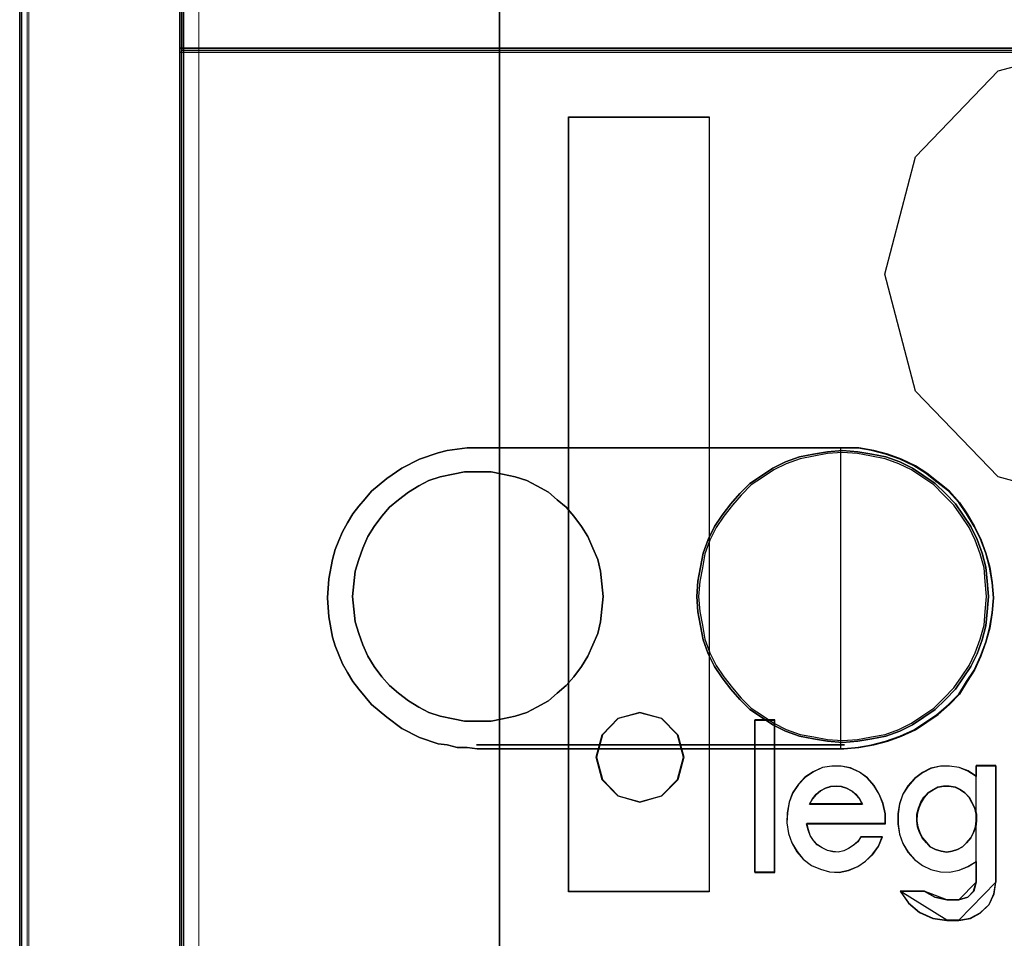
# Model space of a CAD drawing. Header units: millimetres. Extents: x -1290 to 1795, y -4192 to -1311.
# Tile 935 of 1056: x 1427.56 to 1431.87, y -2195.69 to -2191.67. Entities that reach past the tile are written whole.
import ezdxf

# ---------------------------------------------------------------- set-up
doc = ezdxf.new("R2010")
doc.units = ezdxf.units.MM
doc.layers.add('30', color=7, linetype='Continuous')
doc.layers.add('45', color=7, linetype='Continuous')
doc.layers.add('Aparatura', color=7, linetype='Continuous', lineweight=13)

# ---------------------------------------------------------------- blocks, each defined once
blk = doc.blocks.new('*U264')
at = {"layer": '45', "color": 255}
for points in [[(468.423559, -82.683321), (495.446583, -82.683321), (495.446583, -167.656481), (468.423559, -167.656481), (468.423559, -82.683321)], [(469.936375, -114.124073), (473.017509, -114.124073), (473.017509, -131.095004), (469.936375, -131.095004), (469.936375, -114.124073)], [(470.674856, -127.657583), (470.545083, -128.148636), (470.674856, -128.63969), (471.022649, -128.997304), (471.500216, -129.130743), (471.972592, -128.997304), (472.325576, -128.63969), (472.455349, -128.148636), (472.325576, -127.657583), (471.972592, -127.299969), (471.500216, -127.171868), (471.022649, -127.299969), (470.674856, -127.657583)]]:
    blk.add_lwpolyline(points, close=True, dxfattribs=at)
at = {"layer": '45', "color": 159}
blk.add_lwpolyline([(468.423559, -82.683321), (495.446583, -82.683321), (495.446583, -167.656481), (468.423559, -167.656481), (468.423559, -82.683321)], close=True, dxfattribs=at)
at = {"layer": '45', "color": 7}
for points in [[(468.42893, -82.688708), (495.443002, -82.688708), (495.443002, -167.651094), (468.42893, -167.651094), (468.42893, -82.688708)], [(470.674856, -127.657583), (470.545083, -128.148636), (470.674856, -128.63969), (471.022649, -128.997304), (471.500216, -129.130743), (471.972592, -128.997304), (472.325576, -128.63969), (472.455349, -128.148636), (472.325576, -127.657583), (471.972592, -127.299969), (471.500216, -127.171868), (471.022649, -127.299969), (470.674856, -127.657583)], [(470.679619, -127.659393), (470.550454, -128.148646), (470.679619, -128.637899), (471.025782, -128.994203), (471.501111, -129.127152), (471.971273, -128.994203), (472.322603, -128.637899), (472.451769, -128.148646), (472.322603, -127.659393), (471.971273, -127.30309), (471.501111, -127.175459), (471.025782, -127.30309), (470.679619, -127.659393)], [(474.453342, -130.671269), (474.453342, -127.331666), (474.014714, -127.331666), (474.014714, -130.671269), (474.453342, -130.671269)], [(474.018295, -127.335257), (474.018295, -130.665883), (474.018295, -127.335257)], [(474.018295, -127.335257), (474.449761, -127.335257), (474.018295, -127.335257)], [(474.449761, -130.665883), (474.449761, -127.335257), (474.018295, -127.335257), (474.018295, -130.665883), (474.449761, -130.665883)], [(474.449761, -130.665883), (474.449761, -127.335257), (474.018295, -127.335257), (474.018295, -130.665883), (474.449761, -130.665883)], [(474.449761, -130.665883), (474.449761, -127.335257), (474.018295, -127.335257), (474.018295, -130.665883), (474.449761, -130.665883)], [(474.449761, -127.335257), (474.018295, -127.335257), (474.018295, -130.665883), (474.449761, -130.665883), (474.449761, -127.335257)], [(474.449761, -127.335257), (474.018295, -127.335257), (474.018295, -130.665883), (474.449761, -130.665883), (474.449761, -127.335257)], [(474.449761, -127.335257), (474.018295, -127.335257), (474.018295, -130.665883), (474.449761, -130.665883), (474.449761, -127.335257)], [(474.449761, -130.665883), (474.449761, -127.335257), (474.018295, -127.335257), (474.018295, -130.665883), (474.449761, -130.665883)], [(474.447971, -127.335257), (474.447971, -130.665883), (474.447971, -127.335257)], [(474.768381, -129.135353), (474.726891, -129.364674), (474.716518, -129.588661), (474.752822, -129.817982), (474.825431, -130.025971), (474.939531, -130.217961), (475.074375, -130.383285), (475.255897, -130.521944), (475.452978, -130.60194), (475.655245, -130.660603), (475.867884, -130.671269), (476.070151, -130.628605), (476.272418, -130.543276), (476.443567, -130.425949), (476.599157, -130.276624), (476.728816, -130.100634), (476.811797, -129.892645), (476.339841, -129.892645), (476.272418, -129.999306), (476.173878, -130.084635), (476.070151, -130.148631), (475.966425, -130.201962), (475.841953, -130.228627), (475.722667, -130.217961), (475.608568, -130.191295), (475.494468, -130.132632), (475.385555, -130.068635), (475.302574, -129.972641), (475.229965, -129.86598), (475.188475, -129.737987), (475.15217, -129.604661), (476.879219, -129.604661), (476.879219, -129.386006), (476.827356, -129.162018), (476.744375, -128.954029), (476.630275, -128.767373), (476.485058, -128.602048), (476.308723, -128.474055), (476.116828, -128.383393), (475.909375, -128.340729), (475.701922, -128.340729), (475.499655, -128.372727), (475.297388, -128.468722), (475.115866, -128.586049), (474.970649, -128.740707), (474.846176, -128.927364), (474.768381, -129.135353)], [(476.741241, -128.955258), (476.627519, -128.76932), (476.482783, -128.604632), (476.307031, -128.477132), (476.115772, -128.38682), (475.909006, -128.34432), (475.702239, -128.34432), (475.500642, -128.376195), (475.299045, -128.47182), (475.118124, -128.588695), (474.973388, -128.742758), (474.849328, -128.928695), (474.77179, -129.135883), (474.730437, -129.36432), (474.720099, -129.587445), (474.756283, -129.815883), (474.828651, -130.02307), (474.942373, -130.21432), (475.076771, -130.379008), (475.257691, -130.517133), (475.45412, -130.596821), (475.655717, -130.655258), (475.867652, -130.665883), (476.06925, -130.623383), (476.270847, -130.538383), (476.441429, -130.421508), (476.596504, -130.272758), (476.725733, -130.097445), (476.80844, -129.890258), (476.338046, -129.890258), (476.270847, -129.996508), (476.172633, -130.081508), (476.06925, -130.145258), (475.965867, -130.198383), (475.841807, -130.224945), (475.722916, -130.21432), (475.609194, -130.187758), (475.490304, -130.12932), (475.386921, -130.06557), (475.304214, -129.969945), (475.231846, -129.863695), (475.190492, -129.736195), (475.154308, -129.603383), (476.875639, -129.603383), (476.875639, -129.38557), (476.823947, -129.162445), (476.741241, -128.955258)], [(476.741241, -128.955258), (476.627519, -128.76932), (476.482783, -128.604632), (476.307031, -128.477132), (476.115772, -128.38682), (475.909006, -128.34432), (475.702239, -128.34432), (475.500642, -128.376195), (475.299045, -128.47182), (475.118124, -128.588695), (474.973388, -128.742758), (474.849328, -128.928695), (474.77179, -129.135883), (474.730437, -129.36432), (474.720099, -129.587445), (474.756283, -129.815883), (474.828651, -130.02307), (474.942373, -130.21432), (475.076771, -130.379008), (475.257691, -130.517133), (475.45412, -130.596821), (475.655717, -130.655258), (475.867652, -130.665883), (476.06925, -130.623383), (476.270847, -130.538383), (476.441429, -130.421508), (476.596504, -130.272758), (476.725733, -130.097445), (476.80844, -129.890258), (476.338046, -129.890258), (476.270847, -129.996508), (476.172633, -130.081508), (476.06925, -130.145258), (475.965867, -130.198383), (475.841807, -130.224945), (475.722916, -130.21432), (475.609194, -130.187758), (475.490304, -130.12932), (475.386921, -130.06557), (475.304214, -129.969945), (475.231846, -129.863695), (475.190492, -129.736195), (475.154308, -129.603383), (476.875639, -129.603383), (476.875639, -129.38557), (476.823947, -129.162445), (476.741241, -128.955258)], [(475.702239, -128.34432), (475.500642, -128.376195), (475.299045, -128.47182), (475.118124, -128.588695), (474.973388, -128.742758), (474.849328, -128.928695), (474.77179, -129.135883), (474.730437, -129.36432), (474.720099, -129.587445), (474.756283, -129.815883), (474.828651, -130.02307), (474.942373, -130.21432), (475.076771, -130.379008), (475.257691, -130.517133), (475.45412, -130.596821), (475.655717, -130.655258), (475.867652, -130.665883), (476.06925, -130.623383), (476.270847, -130.538383), (476.441429, -130.421508), (476.596504, -130.272758), (476.725733, -130.097445), (476.80844, -129.890258), (476.338046, -129.890258), (476.270847, -129.996508), (476.172633, -130.081508), (476.06925, -130.145258), (475.965867, -130.198383), (475.841807, -130.224945), (475.722916, -130.21432), (475.609194, -130.187758), (475.490304, -130.12932), (475.386921, -130.06557), (475.304214, -129.969945), (475.231846, -129.863695), (475.190492, -129.736195), (475.154308, -129.603383), (476.875639, -129.603383), (476.875639, -129.38557), (476.823947, -129.162445), (476.741241, -128.955258), (476.627519, -128.76932), (476.482783, -128.604632), (476.307031, -128.477132), (476.115772, -128.38682), (475.909006, -128.34432), (475.702239, -128.34432)], [(475.702239, -128.34432), (475.500642, -128.376195), (475.299045, -128.47182), (475.118124, -128.588695), (474.973388, -128.742758), (474.849328, -128.928695), (474.77179, -129.135883), (474.730437, -129.36432), (474.720099, -129.587445), (474.756283, -129.815883), (474.828651, -130.02307), (474.942373, -130.21432), (475.076771, -130.379008), (475.257691, -130.517133), (475.45412, -130.596821), (475.655717, -130.655258), (475.867652, -130.665883), (476.06925, -130.623383), (476.270847, -130.538383), (476.441429, -130.421508), (476.596504, -130.272758), (476.725733, -130.097445), (476.80844, -129.890258), (476.338046, -129.890258), (476.270847, -129.996508), (476.172633, -130.081508), (476.06925, -130.145258), (475.965867, -130.198383), (475.841807, -130.224945), (475.722916, -130.21432), (475.609194, -130.187758), (475.490304, -130.12932), (475.386921, -130.06557), (475.304214, -129.969945), (475.231846, -129.863695), (475.190492, -129.736195), (475.154308, -129.603383), (476.875639, -129.603383), (476.875639, -129.38557), (476.823947, -129.162445), (476.741241, -128.955258), (476.627519, -128.76932), (476.482783, -128.604632), (476.307031, -128.477132), (476.115772, -128.38682), (475.909006, -128.34432), (475.702239, -128.34432)], [(477.516087, -128.617476), (477.370908, -128.77721), (477.256838, -128.958241), (477.184248, -129.171219), (477.153138, -129.384197), (477.153138, -129.613148), (477.184248, -129.83145), (477.256838, -130.039103), (477.370908, -130.230784), (477.516087, -130.390517), (477.687192, -130.518304), (477.873852, -130.608819), (478.086437, -130.656739), (478.283467, -130.667388), (478.496052, -130.624793), (478.687897, -130.539601), (478.869372, -130.433113), (478.869372, -130.885691), (478.812337, -131.082695), (478.682712, -131.215806), (478.485682, -131.274375), (478.226432, -131.274375), (477.956812, -131.215806), (477.728672, -131.082695), (477.199803, -131.082695), (477.381278, -131.343593), (477.624972, -131.545922), (477.915332, -131.679033), (478.226432, -131.721629), (478.485682, -131.721629), (478.739747, -131.679033), (478.957516, -131.561895), (479.154546, -131.37554), (479.258246, -131.141264), (479.299726, -130.885691), (479.299726, -128.329956), (478.869372, -128.329956), (478.869372, -128.564232), (478.687897, -128.447094), (478.496052, -128.372552), (478.283467, -128.340605), (478.086437, -128.340605), (477.873852, -128.388525), (477.687192, -128.484365), (477.516087, -128.617476)], [(479.296146, -130.88387), (479.296146, -128.333547), (478.867227, -128.333547), (478.867227, -128.567327), (478.686357, -128.450437), (478.495152, -128.376052), (478.283277, -128.344173), (478.086904, -128.344173), (477.875028, -128.391992), (477.688991, -128.487629), (477.518457, -128.620458), (477.373762, -128.779853), (477.260072, -128.960501), (477.187725, -129.173028), (477.156718, -129.385555), (477.156718, -129.614022), (477.187725, -129.831862), (477.260072, -130.039075), (477.373762, -130.230349), (477.518457, -130.389745), (477.688991, -130.517261), (477.875028, -130.607585), (478.086904, -130.655403), (478.283277, -130.66603), (478.495152, -130.623524), (478.686357, -130.538513), (478.867227, -130.43225), (478.867227, -130.88387), (478.810382, -131.080457), (478.681189, -131.213286), (478.484817, -131.271731), (478.226432, -131.271731), (477.957712, -131.213286), (477.730333, -131.080457), (477.203228, -131.080457), (477.384097, -131.340802), (477.626979, -131.542703), (477.91637, -131.675532), (478.226432, -131.718038), (478.484817, -131.718038), (478.738034, -131.675532), (478.955077, -131.558643), (479.15145, -131.372681), (479.254804, -131.138902), (479.296146, -130.88387)], [(479.296146, -130.88387), (479.296146, -128.333547), (478.867227, -128.333547), (478.867227, -128.567327), (478.686357, -128.450437), (478.495152, -128.376052), (478.283277, -128.344173), (478.086904, -128.344173), (477.875028, -128.391992), (477.688991, -128.487629), (477.518457, -128.620458), (477.373762, -128.779853), (477.260072, -128.960501), (477.187725, -129.173028), (477.156718, -129.385555), (477.156718, -129.614022), (477.187725, -129.831862), (477.260072, -130.039075), (477.373762, -130.230349), (477.518457, -130.389745), (477.688991, -130.517261), (477.875028, -130.607585), (478.086904, -130.655403), (478.283277, -130.66603), (478.495152, -130.623524), (478.686357, -130.538513), (478.867227, -130.43225), (478.867227, -130.88387), (478.810382, -131.080457), (478.681189, -131.213286), (478.484817, -131.271731), (478.226432, -131.271731), (477.957712, -131.213286), (477.730333, -131.080457), (477.203228, -131.080457), (477.384097, -131.340802), (477.626979, -131.542703), (477.91637, -131.675532), (478.226432, -131.718038), (478.484817, -131.718038), (478.738034, -131.675532), (478.955077, -131.558643), (479.15145, -131.372681), (479.254804, -131.138902), (479.296146, -130.88387)], [(477.688991, -128.487629), (477.518457, -128.620458), (477.373762, -128.779853), (477.260072, -128.960501), (477.187725, -129.173028), (477.156718, -129.385555), (477.156718, -129.614022), (477.187725, -129.831862), (477.260072, -130.039075), (477.373762, -130.230349), (477.518457, -130.389745), (477.688991, -130.517261), (477.875028, -130.607585), (478.086904, -130.655403), (478.283277, -130.66603), (478.495152, -130.623524), (478.686357, -130.538513), (478.867227, -130.43225), (478.867227, -130.88387), (478.810382, -131.080457), (478.681189, -131.213286), (478.484817, -131.271731), (478.226432, -131.271731), (477.957712, -131.213286), (477.730333, -131.080457), (477.203228, -131.080457), (477.384097, -131.340802), (477.626979, -131.542703), (477.91637, -131.675532), (478.226432, -131.718038), (478.484817, -131.718038), (478.738034, -131.675532), (478.955077, -131.558643), (479.15145, -131.372681), (479.254804, -131.138902), (479.296146, -130.88387), (479.296146, -128.333547), (478.867227, -128.333547), (478.867227, -128.567327), (478.686357, -128.450437), (478.495152, -128.376052), (478.283277, -128.344173), (478.086904, -128.344173), (477.875028, -128.391992), (477.688991, -128.487629)], [(477.688991, -128.487629), (477.518457, -128.620458), (477.373762, -128.779853), (477.260072, -128.960501), (477.187725, -129.173028), (477.156718, -129.385555), (477.156718, -129.614022), (477.187725, -129.831862), (477.260072, -130.039075), (477.373762, -130.230349), (477.518457, -130.389745), (477.688991, -130.517261), (477.875028, -130.607585), (478.086904, -130.655403), (478.283277, -130.66603), (478.495152, -130.623524), (478.686357, -130.538513), (478.867227, -130.43225), (478.867227, -130.88387), (478.810382, -131.080457), (478.681189, -131.213286), (478.484817, -131.271731), (478.226432, -131.271731), (477.957712, -131.213286), (477.730333, -131.080457), (477.203228, -131.080457), (477.384097, -131.340802), (477.626979, -131.542703), (477.91637, -131.675532), (478.226432, -131.718038), (478.484817, -131.718038), (478.738034, -131.675532), (478.955077, -131.558643), (479.15145, -131.372681), (479.254804, -131.138902), (479.296146, -130.88387), (479.296146, -128.333547), (478.867227, -128.333547), (478.867227, -128.567327), (478.686357, -128.450437), (478.495152, -128.376052), (478.283277, -128.344173), (478.086904, -128.344173), (477.875028, -128.391992), (477.688991, -128.487629)], [(478.86826, -128.567445), (478.687281, -128.45057), (478.495961, -128.376195), (478.283957, -128.34432), (478.087466, -128.34432), (477.875463, -128.392132), (477.689313, -128.487757), (477.518676, -128.62057), (477.373893, -128.779945), (477.260135, -128.96057), (477.187743, -129.17307), (477.156718, -129.38557), (477.156718, -129.614008), (477.187743, -129.83182), (477.260135, -130.039008), (477.373893, -130.230258), (477.518676, -130.389633), (477.689313, -130.517133), (477.875463, -130.607446), (478.087466, -130.655258), (478.283957, -130.665883), (478.495961, -130.623383), (478.687281, -130.538383), (478.86826, -130.432133), (478.86826, -128.567445)], [(478.86647, -128.333547), (478.86647, -128.568756), (478.86647, -128.333547)], [(478.86647, -128.333547), (479.296146, -128.333547), (478.86647, -128.333547)], [(479.294355, -128.333547), (479.294355, -130.884932), (479.294355, -128.333547)], [(475.910627, -128.780696), (476.025255, -128.82437), (476.139883, -128.884421), (476.22846, -128.960851), (476.311826, -129.059117), (476.37435, -129.179221), (475.212436, -129.179221), (475.280171, -129.059117), (475.358326, -128.960851), (475.457323, -128.884421), (475.566741, -128.82437), (475.68137, -128.780696), (475.801209, -128.775237), (475.910627, -128.780696)], [(476.368979, -129.173834), (476.306937, -129.056934), (476.224213, -128.961288), (476.136319, -128.886896), (476.022573, -128.828446), (475.908828, -128.785937), (475.800253, -128.780623), (475.681338, -128.785937), (475.567592, -128.828446), (475.459017, -128.886896), (475.360783, -128.961288), (475.283229, -129.056934), (475.216016, -129.173834), (476.368979, -129.173834)], [(476.306937, -129.056934), (476.368979, -129.173834), (475.216016, -129.173834), (475.283229, -129.056934), (475.360783, -128.961288), (475.459017, -128.886896), (475.567592, -128.828446), (475.681338, -128.785937), (475.800253, -128.780623), (475.908828, -128.785937), (476.022573, -128.828446), (476.136319, -128.886896), (476.224213, -128.961288), (476.306937, -129.056934)], [(476.306937, -129.056934), (476.368979, -129.173834), (475.216016, -129.173834), (475.283229, -129.056934), (475.360783, -128.961288), (475.459017, -128.886896), (475.567592, -128.828446), (475.681338, -128.785937), (475.800253, -128.780623), (475.908828, -128.785937), (476.022573, -128.828446), (476.136319, -128.886896), (476.224213, -128.961288), (476.306937, -129.056934)], [(476.306937, -129.056934), (476.368979, -129.173834), (475.216016, -129.173834), (475.283229, -129.056934), (475.360783, -128.961288), (475.459017, -128.886896), (475.567592, -128.828446), (475.681338, -128.785937), (475.800253, -128.780623), (475.908828, -128.785937), (476.022573, -128.828446), (476.136319, -128.886896), (476.224213, -128.961288), (476.306937, -129.056934)], [(476.306937, -129.056934), (476.368979, -129.173834), (475.216016, -129.173834), (475.283229, -129.056934), (475.360783, -128.961288), (475.459017, -128.886896), (475.567592, -128.828446), (475.681338, -128.785937), (475.800253, -128.780623), (475.908828, -128.785937), (476.022573, -128.828446), (476.136319, -128.886896), (476.224213, -128.961288), (476.306937, -129.056934)], [(478.408427, -128.796624), (478.522979, -128.855439), (478.616703, -128.924948), (478.715634, -129.026539), (478.77291, -129.133476), (478.840599, -129.2618), (478.871841, -129.395471), (478.871841, -129.539836), (478.85622, -129.673507), (478.809358, -129.796485), (478.752082, -129.914116), (478.658358, -130.0264), (478.569841, -130.111949), (478.455289, -130.170765), (478.340738, -130.208193), (478.226186, -130.22958), (478.10122, -130.208193), (477.971048, -130.170765), (477.856496, -130.111949), (477.778393, -130.0264), (477.684669, -129.914116), (477.627393, -129.796485), (477.580531, -129.673507), (477.56491, -129.539836), (477.570117, -129.395471), (477.606566, -129.2618), (477.653428, -129.133476), (477.721117, -129.026539), (477.814841, -128.924948), (477.924186, -128.855439), (478.028324, -128.796624), (478.153289, -128.775237), (478.273048, -128.775237), (478.408427, -128.796624)], [(478.227028, -130.225989), (478.340795, -130.204734), (478.454562, -130.167537), (478.568329, -130.109084), (478.65624, -130.024063), (478.749322, -129.912472), (478.806205, -129.795568), (478.852746, -129.673349), (478.86826, -129.540503), (478.86826, -129.397029), (478.837233, -129.264183), (478.770007, -129.136651), (478.713123, -129.030374), (478.61487, -128.929411), (478.521788, -128.860331), (478.408021, -128.801878), (478.273569, -128.780623), (478.15463, -128.780623), (478.030521, -128.801878), (477.927096, -128.860331), (477.8185, -128.929411), (477.725418, -129.030374), (477.658192, -129.136651), (477.611651, -129.264183), (477.575453, -129.397029), (477.570281, -129.540503), (477.585795, -129.673349), (477.632336, -129.795568), (477.68922, -129.912472), (477.782302, -130.024063), (477.85987, -130.109084), (477.973637, -130.167537), (478.102918, -130.204734), (478.227028, -130.225989)], [(478.61487, -128.929411), (478.713123, -129.030374), (478.770007, -129.136651), (478.837233, -129.264183), (478.86826, -129.397029), (478.86826, -129.540503), (478.852746, -129.673349), (478.806205, -129.795568), (478.749322, -129.912472), (478.65624, -130.024063), (478.568329, -130.109084), (478.454562, -130.167537), (478.340795, -130.204734), (478.227028, -130.225989), (478.102918, -130.204734), (477.973637, -130.167537), (477.85987, -130.109084), (477.782302, -130.024063), (477.68922, -129.912472), (477.632336, -129.795568), (477.585795, -129.673349), (477.570281, -129.540503), (477.575453, -129.397029), (477.611651, -129.264183), (477.658192, -129.136651), (477.725418, -129.030374), (477.8185, -128.929411), (477.927096, -128.860331), (478.030521, -128.801878), (478.15463, -128.780623), (478.273569, -128.780623), (478.408021, -128.801878), (478.521788, -128.860331), (478.61487, -128.929411)], [(478.61487, -128.929411), (478.713123, -129.030374), (478.770007, -129.136651), (478.837233, -129.264183), (478.86826, -129.397029), (478.86826, -129.540503), (478.852746, -129.673349), (478.806205, -129.795568), (478.749322, -129.912472), (478.65624, -130.024063), (478.568329, -130.109084), (478.454562, -130.167537), (478.340795, -130.204734), (478.227028, -130.225989), (478.102918, -130.204734), (477.973637, -130.167537), (477.85987, -130.109084), (477.782302, -130.024063), (477.68922, -129.912472), (477.632336, -129.795568), (477.585795, -129.673349), (477.570281, -129.540503), (477.575453, -129.397029), (477.611651, -129.264183), (477.658192, -129.136651), (477.725418, -129.030374), (477.8185, -128.929411), (477.927096, -128.860331), (478.030521, -128.801878), (478.15463, -128.780623), (478.273569, -128.780623), (478.408021, -128.801878), (478.521788, -128.860331), (478.61487, -128.929411)], [(478.61487, -128.929411), (478.713123, -129.030374), (478.770007, -129.136651), (478.837233, -129.264183), (478.86826, -129.397029), (478.86826, -129.540503), (478.852746, -129.673349), (478.806205, -129.795568), (478.749322, -129.912472), (478.65624, -130.024063), (478.568329, -130.109084), (478.454562, -130.167537), (478.340795, -130.204734), (478.227028, -130.225989), (478.102918, -130.204734), (477.973637, -130.167537), (477.85987, -130.109084), (477.782302, -130.024063), (477.68922, -129.912472), (477.632336, -129.795568), (477.585795, -129.673349), (477.570281, -129.540503), (477.575453, -129.397029), (477.611651, -129.264183), (477.658192, -129.136651), (477.725418, -129.030374), (477.8185, -128.929411), (477.927096, -128.860331), (478.030521, -128.801878), (478.15463, -128.780623), (478.273569, -128.780623), (478.408021, -128.801878), (478.521788, -128.860331), (478.61487, -128.929411)], [(478.61487, -128.929411), (478.713123, -129.030374), (478.770007, -129.136651), (478.837233, -129.264183), (478.86826, -129.397029), (478.86826, -129.540503), (478.852746, -129.673349), (478.806205, -129.795568), (478.749322, -129.912472), (478.65624, -130.024063), (478.568329, -130.109084), (478.454562, -130.167537), (478.340795, -130.204734), (478.227028, -130.225989), (478.102918, -130.204734), (477.973637, -130.167537), (477.85987, -130.109084), (477.782302, -130.024063), (477.68922, -129.912472), (477.632336, -129.795568), (477.585795, -129.673349), (477.570281, -129.540503), (477.575453, -129.397029), (477.611651, -129.264183), (477.658192, -129.136651), (477.725418, -129.030374), (477.8185, -128.929411), (477.927096, -128.860331), (478.030521, -128.801878), (478.15463, -128.780623), (478.273569, -128.780623), (478.408021, -128.801878), (478.521788, -128.860331), (478.61487, -128.929411)], [(475.216016, -129.172039), (476.368979, -129.172039), (475.216016, -129.172039)], [(475.155145, -129.602955), (476.875639, -129.602955), (475.155145, -129.602955)], [(476.336754, -129.890233), (476.807607, -129.890233), (476.336754, -129.890233)], [(478.86647, -130.430674), (478.86647, -130.884932), (478.86647, -130.430674)], [(474.018295, -130.664088), (474.449761, -130.664088), (474.018295, -130.664088)], [(478.483342, -131.718038), (478.73702, -131.675495), (478.954458, -131.558502), (479.151187, -131.372378), (479.254729, -131.138393), (479.296146, -130.883137), (478.483342, -131.718038)], [(478.483342, -131.272757), (478.681003, -131.214047), (478.811043, -131.080616), (478.86826, -130.883137), (478.483342, -131.272757)], [(477.203267, -131.078845), (477.384287, -131.339849), (477.627372, -131.54226), (477.917006, -131.675425), (478.227327, -131.718038), (477.203267, -131.078845)], [(477.203267, -131.078845), (477.73141, -131.078845), (477.203267, -131.078845)], [(477.729619, -131.078845), (477.957735, -131.213506), (478.227327, -131.272757), (477.729619, -131.078845)], [(478.225537, -131.270962), (478.485133, -131.270962), (478.225537, -131.270962)], [(478.485133, -131.716242), (478.225537, -131.716242), (478.485133, -131.716242)]]:
    blk.add_lwpolyline(points, close=True, dxfattribs=at)
at = {"layer": '45', "color": 179}
for points in [[(476.863107, -117.566054), (477.540088, -114.993282), (479.348817, -113.111544), (481.860366, -112.447089), (484.330574, -113.111544), (486.159974, -114.993282), (486.836955, -117.566054), (486.159974, -120.128195), (484.330574, -122.009933), (481.860366, -122.690335), (479.348817, -122.009933), (477.540088, -120.128195), (476.863107, -117.566054)], [(470.539712, -128.148622), (470.670215, -127.654868), (471.019964, -127.295287), (471.500216, -127.166481), (471.975248, -127.295287), (472.330217, -127.654868), (472.46072, -128.148622), (472.330217, -128.642375), (471.975248, -129.001957), (471.500216, -129.136129), (471.019964, -129.001957), (470.670215, -128.642375), (470.539712, -128.148622)], [(470.679619, -127.659393), (470.550454, -128.148646), (470.679619, -128.637899), (471.025782, -128.994203), (471.501111, -129.127152), (471.971273, -128.994203), (472.322603, -128.637899), (472.451769, -128.148646), (472.322603, -127.659393), (471.971273, -127.30309), (471.501111, -127.175459), (471.025782, -127.30309), (470.679619, -127.659393)]]:
    blk.add_lwpolyline(points, close=True, dxfattribs=at)
at = {"layer": '45', "color": 20}
for points in [[(469.936375, -114.124073), (473.017509, -114.124073), (473.017509, -131.095004), (469.936375, -131.095004), (469.936375, -114.124073)], [(469.939956, -114.129459), (473.013928, -114.129459), (473.013928, -131.091413), (469.939956, -131.091413), (469.939956, -114.129459)]]:
    blk.add_lwpolyline(points, close=True, dxfattribs=at)
blk = doc.blocks.new('*U266')
at = {"layer": '30', "color": 7}
for points in [[(548.842747, -257.077059), (117.158256, -257.077059), (117.158256, -259.641942), (117.158256, -261.119537), (117.158256, -262.68077), (548.842747, -262.68077), (548.842747, -261.119537), (548.842747, -259.641942), (548.842747, -257.077059)], [(117.158256, -262.68077), (117.158256, -259.601512), (117.158256, -262.68077)], [(113.649238, -261.055855), (113.649238, -288.14794), (113.649238, -261.055855)], [(115.194714, -261.055855), (113.649238, -261.055855), (113.649238, -288.14794), (115.194714, -288.14794), (117.245982, -288.14794), (117.245982, -286.688712), (117.245982, -285.174419), (117.245982, -264.111975), (117.245982, -262.597681), (117.245982, -261.055855), (115.194714, -261.055855)], [(115.200756, -261.098947), (113.692205, -261.098947), (113.692205, -288.104849), (115.200756, -288.104849), (117.203014, -288.104849), (117.203014, -286.650262), (117.203014, -285.140786), (117.203014, -264.145345), (117.203014, -262.635868), (117.203014, -261.098947), (115.200756, -261.098947)], [(117.158256, -262.592791), (548.842747, -262.592791), (117.158256, -262.592791)], [(117.158256, -264.190774), (117.158256, -262.592791), (117.158256, -264.190774)], [(548.842747, -262.592791), (117.158256, -262.592791), (117.158256, -264.107699), (117.158256, -285.178689), (117.158256, -286.693597), (548.842747, -286.693597), (548.842747, -285.178689), (548.842747, -264.107699), (548.842747, -262.592791)], [(117.158256, -264.102795), (117.158256, -285.185389), (117.158256, -264.102795)], [(131.702128, -271.34758), (132.033116, -271.34758), (132.364104, -271.403202), (132.66751, -271.486635), (132.970917, -271.59788), (133.274323, -271.736935), (133.522564, -271.903802), (133.770805, -272.098479), (134.019046, -272.293157), (134.239705, -272.543457), (134.4052, -272.793757), (134.570694, -273.071867), (134.708606, -273.349978), (134.818935, -273.6559), (134.901682, -273.961822), (134.956847, -274.295555), (134.984429, -274.629288), (134.956847, -274.963022), (134.901682, -275.296755), (134.818935, -275.602677), (134.708606, -275.908599), (134.570694, -276.214521), (134.4052, -276.46482), (134.239705, -276.742931), (134.019046, -276.96542), (133.770805, -277.187909), (133.522564, -277.354775), (133.274323, -277.521642), (132.970917, -277.660697), (132.66751, -277.771942), (132.364104, -277.855375), (132.033116, -277.910997), (131.702128, -277.938808), (123.675659, -277.938808), (123.455, -277.910997), (123.234341, -277.910997), (123.013682, -277.855375), (122.820605, -277.827564), (122.40687, -277.688508), (122.020716, -277.493831), (121.689728, -277.243531), (121.35874, -276.96542), (121.220828, -276.798553), (121.082916, -276.631687), (120.945004, -276.46482), (120.834675, -276.270143), (120.724345, -276.075465), (120.641598, -275.880788), (120.558851, -275.68611), (120.503686, -275.491432), (120.420939, -275.046455), (120.393357, -274.629288), (120.420939, -274.212122), (120.503686, -273.794956), (120.558851, -273.572467), (120.641598, -273.377789), (120.724345, -273.183112), (120.834675, -272.988434), (120.945004, -272.793757), (121.082916, -272.62689), (121.220828, -272.460023), (121.35874, -272.293157), (121.689728, -272.015046), (122.020716, -271.792557), (122.40687, -271.59788), (122.820605, -271.458824), (123.013682, -271.403202), (123.234341, -271.375391), (123.455, -271.34758), (123.675659, -271.34758), (131.702128, -271.34758)], [(123.675659, -277.938808), (131.702128, -277.938808), (132.033116, -277.910997), (132.364104, -277.855375), (132.66751, -277.771942), (132.970917, -277.660697), (133.274323, -277.521642), (133.522564, -277.354775), (133.770805, -277.187909), (134.019046, -276.96542), (134.239705, -276.742931), (134.4052, -276.46482), (134.570694, -276.214521), (134.708606, -275.908599), (134.818935, -275.602677), (134.901682, -275.296755), (134.956847, -274.963022), (134.984429, -274.629288), (134.956847, -274.295555), (134.901682, -273.961822), (134.818935, -273.6559), (134.708606, -273.349978), (134.570694, -273.071867), (134.4052, -272.793757), (134.239705, -272.543457), (134.019046, -272.293157), (133.770805, -272.098479), (133.522564, -271.903802), (133.274323, -271.736935), (132.970917, -271.59788), (132.66751, -271.486635), (132.364104, -271.403202), (132.033116, -271.34758), (131.702128, -271.34758), (123.675659, -271.34758), (123.455, -271.34758), (123.234341, -271.375391), (123.013682, -271.403202), (122.820605, -271.458824), (122.40687, -271.59788), (122.020716, -271.792557), (121.689728, -272.015046), (121.35874, -272.293157), (121.220828, -272.460023), (121.082916, -272.62689), (120.945004, -272.793757), (120.834675, -272.988434), (120.724345, -273.183112), (120.641598, -273.377789), (120.558851, -273.572467), (120.503686, -273.794956), (120.420939, -274.212122), (120.393357, -274.629288), (120.420939, -275.046455), (120.503686, -275.491432), (120.558851, -275.68611), (120.641598, -275.880788), (120.724345, -276.075465), (120.834675, -276.270143), (120.945004, -276.46482), (121.082916, -276.631687), (121.220828, -276.798553), (121.35874, -276.96542), (121.689728, -277.243531), (122.020716, -277.493831), (122.40687, -277.688508), (122.820605, -277.827564), (123.013682, -277.855375), (123.234341, -277.910997), (123.455, -277.910997), (123.675659, -277.938808)], [(123.657102, -271.34758), (131.722474, -271.34758), (123.657102, -271.34758)], [(131.634749, -277.938808), (131.972532, -277.910997), (132.310315, -277.855375), (132.619949, -277.771942), (132.929583, -277.660697), (133.239218, -277.521642), (133.492555, -277.354775), (133.745892, -277.187909), (133.999229, -276.96542), (134.224418, -276.742931), (134.393309, -276.46482), (134.562201, -276.214521), (134.702944, -275.908599), (134.815538, -275.602677), (134.899984, -275.296755), (134.956281, -274.963022), (134.984429, -274.629288), (134.956281, -274.295555), (134.899984, -273.961822), (134.815538, -273.6559), (134.702944, -273.349978), (134.562201, -273.071867), (134.393309, -272.793757), (134.224418, -272.543457), (133.999229, -272.293157), (133.745892, -272.098479), (133.492555, -271.903802), (133.239218, -271.736935), (132.929583, -271.59788), (132.619949, -271.486635), (132.310315, -271.403202), (131.972532, -271.34758), (131.634749, -271.34758), (131.634749, -277.938808)], [(134.87522, -274.602796), (134.847424, -274.268929), (134.819627, -273.962884), (134.736237, -273.65684), (134.625051, -273.350796), (134.486068, -273.072573), (134.319288, -272.822173), (134.152509, -272.571773), (133.930136, -272.349196), (133.707763, -272.126618), (133.457594, -271.959684), (133.207424, -271.792751), (132.929458, -271.65364), (132.623696, -271.542351), (132.317933, -271.486707), (132.012171, -271.431062), (131.678611, -271.40324), (131.345052, -271.431062), (131.03929, -271.486707), (130.733527, -271.542351), (130.427765, -271.65364), (130.149799, -271.792751), (129.899629, -271.959684), (129.64946, -272.126618), (129.427087, -272.349196), (129.232511, -272.571773), (129.037935, -272.822173), (128.871155, -273.072573), (128.732172, -273.350796), (128.620986, -273.65684), (128.565393, -273.962884), (128.509799, -274.268929), (128.482003, -274.602796), (128.509799, -274.936662), (128.565393, -275.242707), (128.620986, -275.548751), (128.732172, -275.854796), (128.871155, -276.133018), (129.037935, -276.383418), (129.232511, -276.633818), (129.427087, -276.856396), (129.64946, -277.078973), (129.899629, -277.245907), (130.149799, -277.41284), (130.427765, -277.551951), (130.733527, -277.66324), (131.03929, -277.718885), (131.345052, -277.774529), (131.678611, -277.802351), (132.012171, -277.774529), (132.317933, -277.718885), (132.623696, -277.66324), (132.929458, -277.551951), (133.207424, -277.41284), (133.457594, -277.245907), (133.707763, -277.078973), (133.930136, -276.856396), (134.152509, -276.633818), (134.319288, -276.383418), (134.486068, -276.133018), (134.625051, -275.854796), (134.736237, -275.548751), (134.819627, -275.242707), (134.847424, -274.936662), (134.87522, -274.602796)], [(131.678611, -277.802351), (131.345052, -277.774529), (131.03929, -277.718885), (130.733527, -277.66324), (130.427765, -277.551951), (130.149799, -277.41284), (129.899629, -277.245907), (129.64946, -277.078973), (129.427087, -276.856396), (129.232511, -276.633818), (129.037935, -276.383418), (128.871155, -276.133018), (128.732172, -275.854796), (128.620986, -275.548751), (128.565393, -275.242707), (128.509799, -274.936662), (128.482003, -274.602796), (128.509799, -274.268929), (128.565393, -273.962884), (128.620986, -273.65684), (128.732172, -273.350796), (128.871155, -273.072573), (129.037935, -272.822173), (129.232511, -272.571773), (129.427087, -272.349196), (129.64946, -272.126618), (129.899629, -271.959684), (130.149799, -271.792751), (130.427765, -271.65364), (130.733527, -271.542351), (131.03929, -271.486707), (131.345052, -271.431062), (131.678611, -271.40324), (132.012171, -271.431062), (132.317933, -271.486707), (132.623696, -271.542351), (132.929458, -271.65364), (133.207424, -271.792751), (133.457594, -271.959684), (133.707763, -272.126618), (133.930136, -272.349196), (134.152509, -272.571773), (134.319288, -272.822173), (134.486068, -273.072573), (134.625051, -273.350796), (134.736237, -273.65684), (134.819627, -273.962884), (134.847424, -274.268929), (134.87522, -274.602796), (134.847424, -274.936662), (134.819627, -275.242707), (134.736237, -275.548751), (134.625051, -275.854796), (134.486068, -276.133018), (134.319288, -276.383418), (134.152509, -276.633818), (133.930136, -276.856396), (133.707763, -277.078973), (133.457594, -277.245907), (133.207424, -277.41284), (132.929458, -277.551951), (132.623696, -277.66324), (132.317933, -277.718885), (132.012171, -277.774529), (131.678611, -277.802351)], [(128.482003, -274.602796), (128.509799, -274.936662), (128.565393, -275.242707), (128.620986, -275.548751), (128.732172, -275.854796), (128.871155, -276.133018), (129.037935, -276.383418), (129.232511, -276.633818), (129.427087, -276.856396), (129.64946, -277.078973), (129.899629, -277.245907), (130.149799, -277.41284), (130.427765, -277.551951), (130.733527, -277.66324), (131.03929, -277.718885), (131.345052, -277.774529), (131.678611, -277.802351), (132.012171, -277.774529), (132.317933, -277.718885), (132.623696, -277.66324), (132.929458, -277.551951), (133.207424, -277.41284), (133.457594, -277.245907), (133.707763, -277.078973), (133.930136, -276.856396), (134.152509, -276.633818), (134.319288, -276.383418), (134.486068, -276.133018), (134.625051, -275.854796), (134.736237, -275.548751), (134.819627, -275.242707), (134.847424, -274.936662), (134.87522, -274.602796), (134.847424, -274.268929), (134.819627, -273.962884), (134.736237, -273.65684), (134.625051, -273.350796), (134.486068, -273.072573), (134.319288, -272.822173), (134.152509, -272.571773), (133.930136, -272.349196), (133.707763, -272.126618), (133.457594, -271.959684), (133.207424, -271.792751), (132.929458, -271.65364), (132.623696, -271.542351), (132.317933, -271.486707), (132.012171, -271.431062), (131.678611, -271.40324), (131.345052, -271.431062), (131.03929, -271.486707), (130.733527, -271.542351), (130.427765, -271.65364), (130.149799, -271.792751), (129.899629, -271.959684), (129.64946, -272.126618), (129.427087, -272.349196), (129.232511, -272.571773), (129.037935, -272.822173), (128.871155, -273.072573), (128.732172, -273.350796), (128.620986, -273.65684), (128.565393, -273.962884), (128.509799, -274.268929), (128.482003, -274.602796)], [(128.52497, -274.602796), (128.552393, -274.932166), (128.607239, -275.234088), (128.662085, -275.536011), (128.771777, -275.837934), (128.908892, -276.112409), (129.07343, -276.359436), (129.265391, -276.606464), (129.457351, -276.826044), (129.676735, -277.045624), (129.923542, -277.210309), (130.170348, -277.374994), (130.444578, -277.512232), (130.746231, -277.622022), (131.047883, -277.676917), (131.349536, -277.731812), (131.678611, -277.75926), (132.007687, -277.731812), (132.30934, -277.676917), (132.610992, -277.622022), (132.912645, -277.512232), (133.186875, -277.374994), (133.433681, -277.210309), (133.680488, -277.045624), (133.899872, -276.826044), (134.119255, -276.606464), (134.283793, -276.359436), (134.448331, -276.112409), (134.585446, -275.837934), (134.695138, -275.536011), (134.777407, -275.234088), (134.80483, -274.932166), (134.832253, -274.602796), (134.80483, -274.273425), (134.777407, -273.971503), (134.695138, -273.66958), (134.585446, -273.367658), (134.448331, -273.093182), (134.283793, -272.846155), (134.119255, -272.599127), (133.899872, -272.379547), (133.680488, -272.159967), (133.433681, -271.995282), (133.186875, -271.830597), (132.912645, -271.693359), (132.610992, -271.583569), (132.30934, -271.528674), (132.007687, -271.473779), (131.678611, -271.446332), (131.349536, -271.473779), (131.047883, -271.528674), (130.746231, -271.583569), (130.444578, -271.693359), (130.170348, -271.830597), (129.923542, -271.995282), (129.676735, -272.159967), (129.457351, -272.379547), (129.265391, -272.599127), (129.07343, -272.846155), (128.908892, -273.093182), (128.771777, -273.367658), (128.662085, -273.66958), (128.607239, -273.971503), (128.552393, -274.273425), (128.52497, -274.602796)], [(126.430301, -274.601898), (126.402447, -274.322956), (126.374592, -274.044015), (126.318884, -273.792967), (126.207466, -273.54192), (126.096048, -273.290873), (125.956776, -273.067719), (125.78965, -272.844566), (125.622523, -272.649307), (125.427543, -272.481942), (125.232562, -272.314577), (124.981872, -272.175106), (124.759037, -272.06353), (124.508347, -271.979847), (124.229803, -271.924059), (123.979114, -271.868271), (123.70057, -271.868271), (123.394171, -271.868271), (123.143482, -271.924059), (122.864938, -271.979847), (122.614248, -272.06353), (122.391413, -272.175106), (122.168577, -272.314577), (121.945742, -272.481942), (121.750761, -272.649307), (121.583635, -272.844566), (121.416509, -273.067719), (121.277237, -273.290873), (121.165819, -273.54192), (121.082256, -273.792967), (120.998692, -274.044015), (120.970838, -274.322956), (120.942984, -274.601898), (120.970838, -274.880839), (120.998692, -275.159781), (121.082256, -275.410828), (121.165819, -275.661876), (121.277237, -275.912923), (121.416509, -276.136076), (121.583635, -276.35923), (121.750761, -276.554489), (121.945742, -276.721854), (122.168577, -276.889218), (122.391413, -277.028689), (122.614248, -277.140266), (122.864938, -277.223948), (123.143482, -277.279737), (123.394171, -277.335525), (123.70057, -277.335525), (123.979114, -277.335525), (124.229803, -277.279737), (124.508347, -277.223948), (124.759037, -277.140266), (124.981872, -277.028689), (125.232562, -276.889218), (125.427543, -276.721854), (125.622523, -276.554489), (125.78965, -276.35923), (125.956776, -276.136076), (126.096048, -275.912923), (126.207466, -275.661876), (126.318884, -275.410828), (126.374592, -275.159781), (126.402447, -274.880839), (126.430301, -274.601898)], [(123.70057, -271.868271), (123.979114, -271.868271), (124.229803, -271.924059), (124.508347, -271.979847), (124.759037, -272.06353), (124.981872, -272.175106), (125.232562, -272.314577), (125.427543, -272.481942), (125.622523, -272.649307), (125.78965, -272.844566), (125.956776, -273.067719), (126.096048, -273.290873), (126.207466, -273.54192), (126.318884, -273.792967), (126.374592, -274.044015), (126.402447, -274.322956), (126.430301, -274.601898), (126.402447, -274.880839), (126.374592, -275.159781), (126.318884, -275.410828), (126.207466, -275.661876), (126.096048, -275.912923), (125.956776, -276.136076), (125.78965, -276.35923), (125.622523, -276.554489), (125.427543, -276.721854), (125.232562, -276.889218), (124.981872, -277.028689), (124.759037, -277.140266), (124.508347, -277.223948), (124.229803, -277.279737), (123.979114, -277.335525), (123.70057, -277.335525), (123.394171, -277.335525), (123.143482, -277.279737), (122.864938, -277.223948), (122.614248, -277.140266), (122.391413, -277.028689), (122.168577, -276.889218), (121.945742, -276.721854), (121.750761, -276.554489), (121.583635, -276.35923), (121.416509, -276.136076), (121.277237, -275.912923), (121.165819, -275.661876), (121.082256, -275.410828), (120.998692, -275.159781), (120.970838, -274.880839), (120.942984, -274.601898), (120.970838, -274.322956), (120.998692, -274.044015), (121.082256, -273.792967), (121.165819, -273.54192), (121.277237, -273.290873), (121.416509, -273.067719), (121.583635, -272.844566), (121.750761, -272.649307), (121.945742, -272.481942), (122.168577, -272.314577), (122.391413, -272.175106), (122.614248, -272.06353), (122.864938, -271.979847), (123.143482, -271.924059), (123.394171, -271.868271), (123.70057, -271.868271)], [(131.722474, -277.852625), (123.657102, -277.852625), (131.722474, -277.852625)]]:
    blk.add_lwpolyline(points, close=True, dxfattribs=at)
at = {"layer": '30', "color": 59}
blk.add_lwpolyline([(548.79978, -257.120151), (117.201224, -257.120151), (117.201224, -259.645586), (117.201224, -261.100457), (117.201224, -262.637678), (548.79978, -262.637678), (548.79978, -261.100457), (548.79978, -259.645586), (548.79978, -257.120151)], close=True, dxfattribs=at)

msp = doc.modelspace()

# ---------------------------------------------------------------- linework, layer by layer
at = {"layer": 'Aparatura', "color": 7, "lineweight": 13}
for points in [[(1427.591, -2277.3445), (1427.591, -2260.9842), (1427.591, -2260.7757), (1427.591, -2256.8837), (1427.591, -2251.4905), (1427.591, -2249.2943), (1427.591, -2247.5985), (1427.591, -2247.4039), (1427.591, -2231.0157), (1427.591, -2230.8211), (1427.591, -2226.9291), (1427.591, -2221.5359), (1427.591, -2219.3397), (1427.591, -2217.6439), (1427.591, -2217.4354), (1427.591, -2201.0612), (1427.591, -2200.8527), (1427.591, -2196.9607), (1427.591, -2191.5675), (1427.591, -2189.3713), (1427.591, -2187.6755), (1427.591, -2187.4809), (1427.591, -2171.0928)], [(1427.591, -2277.3445), (1427.591, -2260.9842), (1427.591, -2260.7757), (1427.591, -2256.8837), (1427.591, -2251.4905), (1427.591, -2249.2943), (1427.591, -2247.5985), (1427.591, -2247.4039), (1427.591, -2231.0157), (1427.591, -2230.8211), (1427.591, -2226.9291), (1427.591, -2221.5359), (1427.591, -2219.3397), (1427.591, -2217.6439), (1427.591, -2217.4354), (1427.591, -2201.0612), (1427.591, -2200.8527), (1427.591, -2196.9607), (1427.591, -2191.5675), (1427.591, -2189.3713), (1427.591, -2187.6755), (1427.591, -2187.4809), (1427.591, -2171.0928)], [(1427.5981, -2277.3475), (1427.5981, -2260.9859), (1427.5981, -2260.7774), (1427.5981, -2256.885), (1427.5981, -2251.4914), (1427.5981, -2249.295), (1427.5981, -2247.5991), (1427.5981, -2247.4045), (1427.5981, -2231.0151), (1427.5981, -2230.8205), (1427.5981, -2226.9282), (1427.5981, -2221.5346), (1427.5981, -2219.3382), (1427.5981, -2217.6423), (1427.5981, -2217.4337), (1427.5981, -2201.0583), (1427.5981, -2200.8497), (1427.5981, -2196.9574), (1427.5981, -2191.5638), (1427.5981, -2189.3674), (1427.5981, -2187.6715), (1427.5981, -2187.4769), (1427.5981, -2171.0875)], [(1427.5981, -2277.3475), (1427.5981, -2260.9859), (1427.5981, -2260.7774), (1427.5981, -2256.885), (1427.5981, -2251.4914), (1427.5981, -2249.295), (1427.5981, -2247.5991), (1427.5981, -2247.4045), (1427.5981, -2231.0151), (1427.5981, -2230.8205), (1427.5981, -2226.9282), (1427.5981, -2221.5346), (1427.5981, -2219.3382), (1427.5981, -2217.6423), (1427.5981, -2217.4337), (1427.5981, -2201.0583), (1427.5981, -2200.8497), (1427.5981, -2196.9574), (1427.5981, -2191.5638), (1427.5981, -2189.3674), (1427.5981, -2187.6715), (1427.5981, -2187.4769), (1427.5981, -2171.0875)], [(1428.3433, -2198.7907), (1428.3433, -2189.7946), (1514.6895, -2189.7946), (1514.6895, -2198.7907)]]:
    msp.add_lwpolyline(points, dxfattribs=at)
msp.add_lwpolyline([(1514.6895, -2198.7907), (1428.3433, -2198.7907), (1428.3433, -2189.7946), (1514.6895, -2189.7946), (1514.6895, -2198.7907)], close=True, dxfattribs=at)

# ---------------------------------------------------------------- block references
at = {"layer": 'Aparatura', "color": 7, "lineweight": 13, "xscale": 0.2, "yscale": 0.2, "zscale": 0.2}
for name, p in [('*U264', (1335.9766, -2169.2673)), ('*U266', (1404.8289, -2139.2723))]:
    msp.add_blockref(name, p, dxfattribs=at)

doc.saveas('drawing.dxf')
